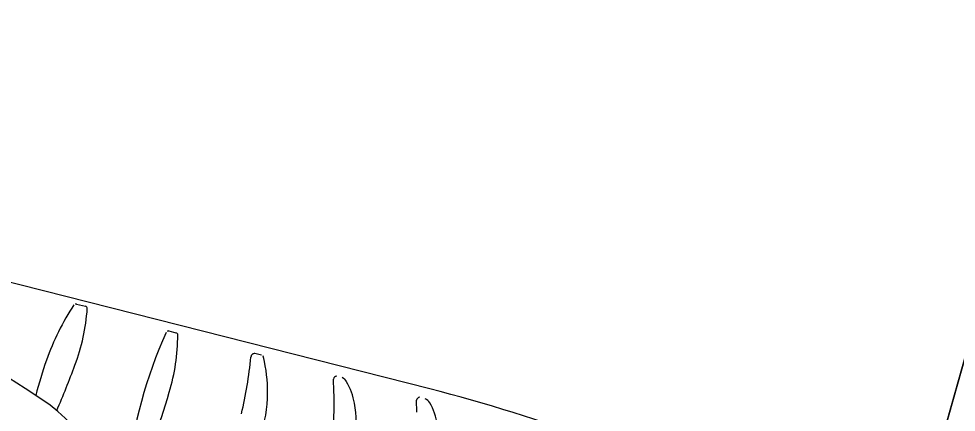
# Model space of a CAD drawing. Extents: x 14104283 to 14120882, y 8635219 to 8671666.
# Drawn here: x 14107534.007 to 14107537.978, y 8639557.671 to 8639559.339 of the extents above; entities that cross this region are included whole.
import ezdxf

# ---------------------------------------------------------------- set-up
doc = ezdxf.new("R2010")
doc.units = 0
for name, color, linetype in [('Cell', 7, 'Continuous'), ('Default', 7, 'Continuous'), ('Terrain', 7, 'Continuous')]:
    doc.layers.add(name, color=color, linetype=linetype)

msp = doc.modelspace()

# ---------------------------------------------------------------- linework, layer by layer
at = {"layer": 'Cell'}
for p, q in [((14107535.7479, 8639557.7696), (14107532.3998, 8639558.6209)), ((14107534.2518, 8639558.1289), (14107534.2902, 8639558.12)), ((14107534.6434, 8639558.0156), (14107534.6731, 8639558.0076)), ((14107535.0352, 8639557.9121), (14107535.0077, 8639557.9195)), ((14107535.3418, 8639557.76), (14107535.3396, 8639557.8114)), ((14107535.6938, 8639557.6705), (14107535.6916, 8639557.7219))]:
    msp.add_line(p, q, dxfattribs=at)
for centre, radius, start, end in [((14107528.8438, 8639549.7829), 9.5265, 56.4793, 72.66095), ((14107535.1658, 8639557.5229), 1.1044, 146.8708, 160.5198), ((14107534.2476, 8639558.1222), 0.00792, 57.6962, 146.8708), ((14107533.4346, 8639558.1721), 0.8652, 339.591, 355.8985), ((14107534.2881, 8639558.1108), 0.00943, 355.8985, 77.0521), ((14107536.4619, 8639557.1853), 2.0069, 155.7763, 173.5041), ((14107534.6416, 8639558.0053), 0.0104, 80.0013, 161.041), ((14107533.8158, 8639558.0035), 0.8652, 343.3408, 359.6483), ((14107534.6716, 8639557.9983), 0.00943, 359.6483, 80.8019), ((14107535.006, 8639557.9042), 0.0154, 83.7711, 177.6461), ((14107535.0318, 8639557.8992), 0.0133, 23.6379, 75.1814), ((14107535.8567, 8639557.2785), 1.8372, 160.5198, 165.386), ((14107530.2565, 8639559.3545), 4.2561, 336.7981, 339.591), ((14107533.203, 8639558.0793), 1.7961, 346.6385, 354.4258), ((14107534.3831, 8639557.753), 0.6781, 359.9411, 12.9149), ((14107535.3554, 8639557.8078), 0.0161, 95.3779, 167.1746), ((14107535.3621, 8639557.7815), 0.0388, 29.076, 67.7117), ((14107535.1306, 8639557.6528), 0.3036, 10.5777, 29.076), ((14107530.5673, 8639558.9756), 4.2561, 337.3291, 343.3408), ((14107534.5077, 8639557.7528), 0.5535, 340.4662, 359.9411), ((14107533.9998, 8639557.7034), 1.3432, 355.1626, 2.4168), ((14107533.7642, 8639550.1022), 7.9199, 64.87332, 75.49454), ((14107533.7008, 8639557.1152), 0.7316, 3.7959, 56.4793), ((14107535.7074, 8639557.7184), 0.0161, 95.3779, 167.1746), ((14107535.714, 8639557.692), 0.0388, 29.076, 67.7117), ((14107535.4826, 8639557.5633), 0.3036, 10.5777, 29.076), ((14107535.0226, 8639557.6326), 0.4136, 348.6916, 10.5777)]:
    msp.add_arc(centre, radius, start, end, dxfattribs=at)
at = {"layer": 'Default'}
msp.add_lwpolyline([(14107536.9169, 8639520.7282), (14107543.7848, 8639548.9444), (14107548.9441, 8639567.2306), (14107541.1305, 8639568.9474), (14107535.9712, 8639550.6612), (14107531.4003, 8639531.9845), (14107529.1033, 8639522.4451)], close=True, dxfattribs=at)
at = {"layer": 'Terrain'}
msp.add_lwpolyline([(14107511.9963, 8639450.6702), (14107518.9505, 8639479.748), (14107522.9701, 8639496.9745), (14107531.4003, 8639531.9845), (14107535.9712, 8639550.6612), (14107541.5163, 8639570.3151), (14107544.4251, 8639580.5098), (14107559.6546, 8639602.7025), (14107562.121, 8639606.4706)], dxfattribs=at)

doc.saveas('drawing.dxf')
